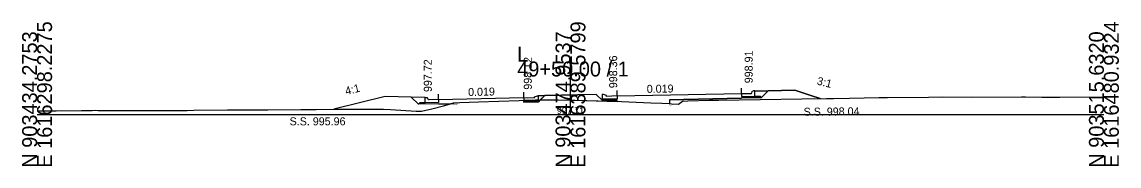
# Model space of a CAD drawing. Extents: x 1009 to 7438, y -1586 to 7964.
# Drawn here: x 4032.1 to 4237.7, y 7414 to 7441.1 of the extents above; entities that cross this region are included whole.
import ezdxf

# ---------------------------------------------------------------- set-up
doc = ezdxf.new("R2010")
doc.units = 0
for name, color, linetype in [('Default', 7, 'Continuous'), ('Exist Cross Section Cell', 7, 'Continuous'), ('Exist XS Center Line Elevation Label', 7, 'Continuous'), ('Exist XS Ground Line', 7, 'Continuous'), ('Prop XS Dump Level', 7, 'Continuous'), ('Prop XS Earthwork Shape', 7, 'Continuous'), ('Prop XS EOT Tick Mark', 7, 'Continuous'), ('Prop XS Finish Grade', 7, 'Continuous'), ('Prop XS Finish Grade CurbGutter', 7, 'Continuous'), ('Prop XS Finish Grade Earthwork', 7, 'Continuous'), ('Prop XS Finish Grade Pavement', 7, 'Continuous'), ('Prop XS Hydro Elevations', 7, 'Continuous'), ('Prop XS Pvmt Edge Slope', 7, 'Continuous'), ('Prop XS SE Text', 7, 'Continuous'), ('Prop XS Side Slope Text', 7, 'Continuous'), ('Prop XS SS Elevation Text', 7, 'Continuous'), ('Prop XS Subgrade CurbGutter', 7, 'Continuous'), ('Prop XS Subgrade Earthwork', 7, 'Continuous')]:
    doc.layers.add(name, color=color, linetype=linetype)

msp = doc.modelspace()

# ---------------------------------------------------------------- linework, layer by layer
at = {"layer": 'Default'}
msp.add_line((4143.64, 7427.2), (4143.64, 7427.2), dxfattribs=at)
at = {"layer": 'Exist Cross Section Cell'}
for p, q in [((4134.89, 7423.73), (4134.89, 7433.66)), ((4034.89, 7423.73), (4134.89, 7423.73)), ((4134.89, 7423.73), (4234.89, 7423.73))]:
    msp.add_line(p, q, dxfattribs=at)
at = {"layer": 'Exist XS Ground Line'}
for p, q in [((4108.91, 7424.81), (4111.08, 7425.37)), ((4111.08, 7425.37), (4112.96, 7425.89)), ((4112.96, 7425.89), (4114.12, 7425.98)), ((4114.12, 7425.98), (4117.66, 7426.08)), ((4117.66, 7426.08), (4125.24, 7426.32)), ((4125.24, 7426.32), (4128.36, 7426.42)), ((4128.36, 7426.42), (4130.42, 7426.49)), ((4130.42, 7426.49), (4132.58, 7426.47)), ((4132.58, 7426.47), (4134.89, 7426.44)), ((4134.89, 7426.44), (4135.77, 7426.43)), ((4135.77, 7426.43), (4144.43, 7426.14)), ((4144.43, 7426.14), (4149.94, 7425.92)), ((4149.94, 7425.92), (4151.99, 7425.83)), ((4151.99, 7425.83), (4153.48, 7425.77)), ((4153.48, 7425.77), (4153.83, 7425.73)), ((4153.83, 7425.73), (4155.15, 7425.67)), ((4155.15, 7425.67), (4155.91, 7426.23)), ((4155.91, 7426.23), (4156.89, 7426.27)), ((4156.89, 7426.27), (4160.98, 7426.41)), ((4160.98, 7426.41), (4162.66, 7426.44)), ((4162.66, 7426.44), (4178.28, 7426.68)), ((4178.28, 7426.68), (4182.86, 7426.71)), ((4182.86, 7426.71), (4184.2, 7426.75)), ((4184.2, 7426.75), (4187.2, 7426.8)), ((4187.2, 7426.8), (4192.72, 7426.9)), ((4192.72, 7426.9), (4194.32, 7426.94)), ((4194.32, 7426.94), (4202, 7426.99)), ((4202, 7426.99), (4204.58, 7427.01)), ((4204.58, 7427.01), (4210.24, 7427)), ((4210.24, 7427), (4219.43, 7427.04)), ((4219.43, 7427.04), (4220.19, 7427.04)), ((4220.19, 7427.04), (4223.25, 7427)), ((4223.25, 7427), (4226.65, 7426.98)), ((4226.65, 7426.98), (4234.89, 7427.02)), ((4034.89, 7424.39), (4035.75, 7424.39)), ((4035.75, 7424.39), (4036.48, 7424.4)), ((4036.48, 7424.4), (4037.19, 7424.4)), ((4037.19, 7424.4), (4037.86, 7424.41)), ((4037.86, 7424.41), (4038.46, 7424.42)), ((4038.46, 7424.42), (4043.2, 7424.47)), ((4043.2, 7424.47), (4043.99, 7424.48)), ((4043.99, 7424.48), (4044.57, 7424.5)), ((4044.57, 7424.5), (4045.23, 7424.5)), ((4045.23, 7424.5), (4045.82, 7424.51)), ((4045.82, 7424.51), (4046.34, 7424.5)), ((4046.34, 7424.5), (4046.78, 7424.49)), ((4046.78, 7424.49), (4047.1, 7424.49)), ((4047.1, 7424.49), (4047.76, 7424.49)), ((4047.76, 7424.49), (4060.97, 7424.5)), ((4060.97, 7424.5), (4062.44, 7424.5)), ((4062.44, 7424.5), (4063.01, 7424.5)), ((4063.01, 7424.5), (4064.28, 7424.51)), ((4064.28, 7424.51), (4070.58, 7424.58)), ((4070.58, 7424.58), (4073.39, 7424.6)), ((4073.39, 7424.6), (4078.16, 7424.61)), ((4078.16, 7424.61), (4084.34, 7424.67)), ((4084.34, 7424.67), (4087.24, 7424.68)), ((4087.24, 7424.68), (4099.86, 7424.74)), ((4099.86, 7424.74), (4101.16, 7424.65)), ((4101.16, 7424.65), (4105.96, 7424.33)), ((4105.96, 7424.33), (4106.96, 7424.33)), ((4106.96, 7424.33), (4108.91, 7424.81))]:
    msp.add_line(p, q, dxfattribs=at)
at = {"layer": 'Prop XS Dump Level'}
for p, q in [((4143.64, 7427.2), (4166.93, 7427.69)), ((4110.14, 7426.56), (4126.14, 7426.89)), ((4110.14, 7426.56), (4126.14, 7426.89))]:
    msp.add_line(p, q, dxfattribs=at)
at = {"layer": 'Prop XS Earthwork Shape'}
for points in [[(4134.89, 7426.44), (4135.77, 7426.43), (4143.64, 7426.16), (4143.64, 7426.37), (4140.89, 7426.33), (4139.73, 7427.49), (4136.27, 7427.43), (4130.12, 7427.3), (4130.07, 7427.3), (4129.22, 7426.45), (4130.42, 7426.49), (4132.58, 7426.47)], [(4153.48, 7426.49), (4153.48, 7425.77), (4153.83, 7425.73), (4155.15, 7425.67), (4155.91, 7426.23), (4156.89, 7426.27), (4160.98, 7426.41), (4162.66, 7426.44), (4178.28, 7426.68), (4181.7, 7426.7), (4179.93, 7427.29), (4176.93, 7428.29), (4171.96, 7428.19), (4170.68, 7426.91), (4166.93, 7426.86), (4166.94, 7426.77)], [(4090.54, 7424.7), (4099.86, 7424.74), (4101.16, 7424.65), (4105.96, 7424.33), (4106.96, 7424.33), (4108.91, 7424.81), (4111.08, 7425.37), (4112.22, 7425.69), (4110.14, 7425.64), (4110.14, 7425.73), (4106.39, 7425.65), (4105.05, 7426.99), (4100.14, 7427.1)], [(4112.96, 7425.7), (4112.22, 7425.69), (4112.96, 7425.89)], [(4127.64, 7426.34), (4128.64, 7426.36), (4128.89, 7426.37), (4128.89, 7426.44), (4128.36, 7426.42), (4126.14, 7426.35), (4126.14, 7426.31)], [(4126.14, 7426.06), (4126.14, 7426.31), (4127.64, 7426.34), (4128.64, 7426.36), (4128.89, 7426.12)], [(4128.64, 7426.36), (4128.89, 7426.37), (4128.89, 7426.44), (4129.22, 7426.45), (4128.89, 7426.12)]]:
    msp.add_lwpolyline(points, close=True, dxfattribs=at)
at = {"layer": 'Prop XS EOT Tick Mark'}
for p, q in [((4110.14, 7426.56), (4110.14, 7427.56)), ((4126.14, 7426.89), (4126.14, 7427.89)), ((4143.64, 7427.2), (4143.64, 7428.2)), ((4166.93, 7427.69), (4166.93, 7428.69))]:
    msp.add_line(p, q, dxfattribs=at)
at = {"layer": 'Prop XS Finish Grade'}
for p, q in [((4128.89, 7427.27), (4130.12, 7427.3)), ((4169.43, 7428.14), (4171.96, 7428.19)), ((4107.64, 7426.94), (4105.05, 7426.99))]:
    msp.add_line(p, q, dxfattribs=at)
at = {"layer": 'Prop XS Finish Grade CurbGutter'}
for p, q in [((4128.14, 7427.02), (4128.89, 7427.27)), ((4141.65, 7427.26), (4140.9, 7427.51)), ((4141.65, 7427.09), (4141.65, 7427.26)), ((4143.64, 7427.2), (4141.65, 7427.09)), ((4143.64, 7427.2), (4142.89, 7427.16)), ((4166.93, 7427.69), (4168.68, 7427.64)), ((4168.68, 7427.64), (4168.8, 7427.67)), ((4168.8, 7427.67), (4168.9, 7427.76)), ((4168.9, 7427.76), (4168.96, 7428.01)), ((4168.96, 7428.01), (4169.05, 7428.1)), ((4169.18, 7428.14), (4169.05, 7428.1)), ((4169.43, 7428.14), (4169.18, 7428.14)), ((4107.64, 7426.94), (4107.89, 7426.94)), ((4107.89, 7426.94), (4108.02, 7426.91)), ((4108.11, 7426.82), (4108.02, 7426.91)), ((4108.18, 7426.57), (4108.11, 7426.82)), ((4108.27, 7426.48), (4108.18, 7426.57)), ((4108.39, 7426.45), (4108.27, 7426.48)), ((4110.14, 7426.56), (4108.39, 7426.45)), ((4126.14, 7426.89), (4126.89, 7426.88)), ((4126.14, 7426.89), (4128.14, 7426.85)), ((4128.14, 7426.85), (4128.14, 7427.02))]:
    msp.add_line(p, q, dxfattribs=at)
at = {"layer": 'Prop XS Finish Grade Earthwork'}
for p, q in [((4130.12, 7427.3), (4136.27, 7427.43)), ((4139.73, 7427.49), (4136.27, 7427.43)), ((4171.96, 7428.19), (4176.93, 7428.29)), ((4100.14, 7427.1), (4090.54, 7424.7)), ((4105.05, 7426.99), (4100.14, 7427.1))]:
    msp.add_line(p, q, dxfattribs=at)
msp.add_lwpolyline([(4176.93, 7428.29), (4179.93, 7427.29), (4181.7, 7426.7)], dxfattribs=at)
at = {"layer": 'Prop XS Finish Grade Pavement'}
for p, q in [((4143.64, 7427.2), (4166.93, 7427.69)), ((4110.14, 7426.56), (4126.14, 7426.89))]:
    msp.add_line(p, q, dxfattribs=at)
at = {"layer": 'Prop XS Pvmt Edge Slope'}
for p, q in [((4169.43, 7427.14), (4170.43, 7427.16)), ((4170.43, 7427.16), (4170.68, 7426.91)), ((4106.64, 7425.91), (4106.39, 7425.65)), ((4107.64, 7425.93), (4106.64, 7425.91)), ((4127.64, 7426.34), (4128.89, 7426.37)), ((4127.64, 7426.34), (4128.64, 7426.36)), ((4128.64, 7426.36), (4128.89, 7426.12)), ((4141.14, 7426.58), (4140.89, 7426.33)), ((4142.14, 7426.6), (4140.9, 7426.58))]:
    msp.add_line(p, q, dxfattribs=at)
at = {"layer": 'Prop XS Subgrade CurbGutter'}
for p, q in [((4128.89, 7426.37), (4128.89, 7427.27)), ((4140.9, 7426.58), (4140.9, 7427.51)), ((4143.64, 7427.2), (4143.64, 7426.62)), ((4166.93, 7427.69), (4166.93, 7427.11)), ((4169.43, 7427.14), (4169.43, 7428.14)), ((4107.64, 7425.93), (4107.64, 7426.94)), ((4110.14, 7425.98), (4107.64, 7425.93)), ((4110.14, 7426.56), (4110.14, 7425.98)), ((4126.14, 7426.89), (4126.14, 7426.31)), ((4126.14, 7426.31), (4127.64, 7426.34)), ((4143.64, 7426.62), (4142.14, 7426.6)), ((4166.93, 7427.11), (4169.43, 7427.14))]:
    msp.add_line(p, q, dxfattribs=at)
at = {"layer": 'Prop XS Subgrade Earthwork'}
for p, q in [((4128.89, 7426.12), (4130.07, 7427.3)), ((4140.89, 7426.33), (4139.73, 7427.49)), ((4170.68, 7426.91), (4171.96, 7428.19)), ((4106.39, 7425.65), (4105.05, 7426.99)), ((4110.14, 7425.73), (4106.39, 7425.65)), ((4110.14, 7425.64), (4110.14, 7425.73)), ((4112.96, 7425.7), (4110.14, 7425.64)), ((4112.96, 7425.7), (4112.96, 7425.89)), ((4126.14, 7426.06), (4126.14, 7426.35)), ((4126.14, 7426.06), (4128.89, 7426.12)), ((4143.64, 7426.37), (4140.89, 7426.33)), ((4143.64, 7426.16), (4143.64, 7426.37)), ((4153.48, 7426.49), (4166.94, 7426.77)), ((4153.48, 7426.49), (4153.48, 7425.77)), ((4166.93, 7426.86), (4170.68, 7426.91)), ((4166.93, 7426.77), (4166.93, 7426.86))]:
    msp.add_line(p, q, dxfattribs=at)

# ---------------------------------------------------------------- texts
at = {"layer": 'Exist Cross Section Cell'}
for s, p in [('E 1616298.2275', (4037.69, 7413.73)), ('E 1616389.5799', (4137.69, 7413.73)), ('E 1616480.9324', (4237.69, 7413.73)), ('N 903434.2753', (4034.89, 7413.73)), ('N 903474.9537', (4134.89, 7413.73)), ('N 903515.6320', (4234.89, 7413.73))]:
    msp.add_text(s, height=2.8, rotation=90, dxfattribs=at).set_placement(p)
for s, p in [('L', (4124.89, 7433.66)), ('49+50.00 / 1', (4124.89, 7430.86))]:
    msp.add_text(s, height=2.8, dxfattribs=at).set_placement(p)
at = {"layer": 'Exist XS Center Line Elevation Label'}
msp.add_text('997.71', height=1.25, dxfattribs=at).set_placement((4132.34, 7423.82))
at = {"layer": 'Prop XS Dump Level'}
for p in [(4112.96, 7425.59), (4153.48, 7425.47), (4153.48, 7425.47), (4153.48, 7425.47)]:
    msp.add_text('Eop', height=0.3, dxfattribs=at).set_placement(p)
at = {"layer": 'Prop XS Hydro Elevations'}
for s, p in [('998.91', (4169.05, 7429.59)), ('997.72', (4108.89, 7427.94)), ('998.12', (4127.64, 7428.38)), ('998.36', (4143.64, 7428.66))]:
    msp.add_text(s, height=1.5, rotation=90, dxfattribs=at).set_placement(p)
at = {"layer": 'Prop XS SE Text'}
for rotation, p in [(0.8412, (4149.2, 7427.78)), (1.1458, (4115.71, 7427.19))]:
    msp.add_text('0.019', height=1.5, rotation=rotation, dxfattribs=at).set_placement(p)
at = {"layer": 'Prop XS Side Slope Text'}
for s, rotation, p in [('4:1', 14.0362, (4092.84, 7427.36)), ('3:1', 345.9638, (4180.98, 7429.37))]:
    msp.add_text(s, height=1.5, rotation=rotation, dxfattribs=at).set_placement(p)
at = {"layer": 'Prop XS SS Elevation Text'}
msp.add_text('S.S. 995.96', height=1.5, dxfattribs=at).set_placement((4082.23, 7421.69))
msp.add_text('S.S. 998.04', height=1.5, rotation=0.5729, dxfattribs=at).set_placement((4178.6, 7423.48))

doc.saveas('drawing.dxf')
